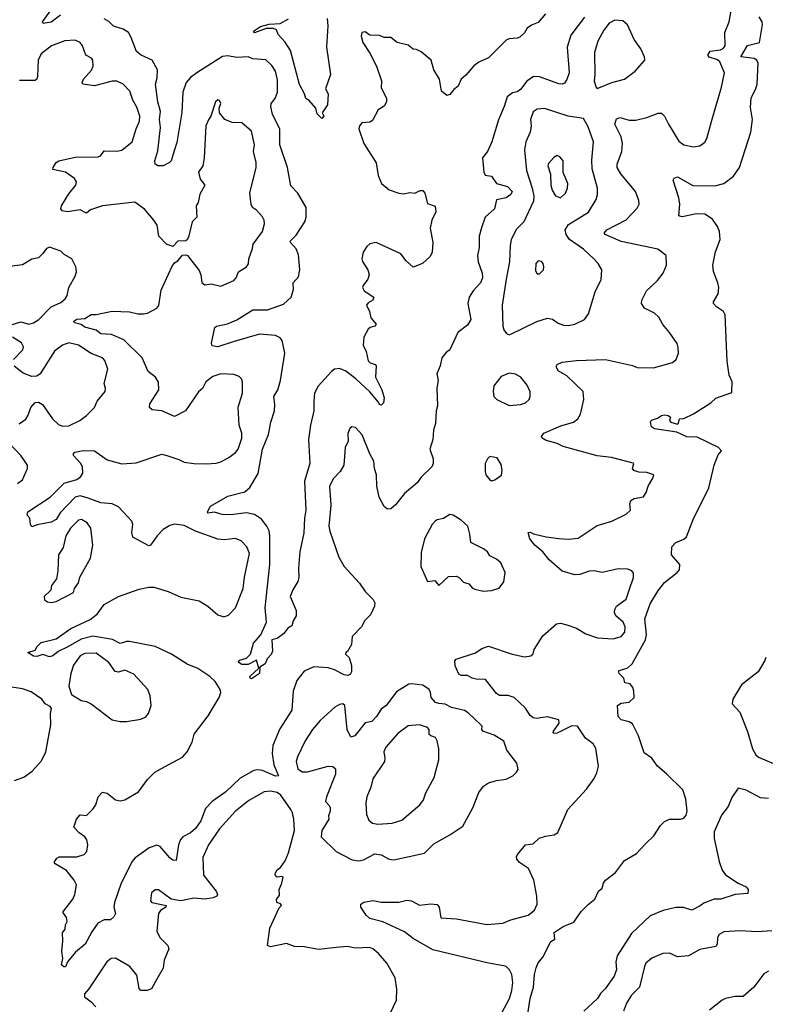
# Model space of a CAD drawing. Extents: x 1954683 to 2060285, y 904798 to 1016299.
# Tile 468 of 472: x 2048718 to 2053374, y 1004319 to 1010467. Entities that reach past the tile are written whole.
import ezdxf

# ---------------------------------------------------------------- set-up
doc = ezdxf.new("R2010")
doc.units = 0

msp = doc.modelspace()

# ---------------------------------------------------------------- linework, layer by layer
at = {"layer": '0CON10XD'}
for points in [[(2048973.7, 1010496.3), (2048915, 1010452.7), (2048865.7, 1010444.3), (2048860, 1010455), (2048957.6, 1010592.4)], [(2050854.3, 1008974.3), (2050858, 1008958), (2050892, 1008905), (2050900, 1008875), (2050892.7, 1008847.3), (2050862.4, 1008807.6), (2050859.2, 1008795), (2050868.6, 1008775), (2050928.8, 1008735), (2050923.9, 1008716.1), (2050895, 1008699.2), (2050884, 1008685), (2050902.5, 1008645), (2050910.8, 1008605), (2050944.2, 1008565), (2050935, 1008552.9), (2050906.7, 1008545), (2050894, 1008535), (2050868, 1008485), (2050862, 1008435), (2050882.5, 1008395), (2050895, 1008338), (2050906.2, 1008325), (2050938.8, 1008315), (2050944.2, 1008305), (2050939.4, 1008235), (2050980, 1008155), (2050993.8, 1008105), (2050990, 1008075), (2050975, 1008060), (2050965, 1008064.2), (2050959.1, 1008079.1), (2050904.4, 1008144.4), (2050816.2, 1008225), (2050755, 1008273.1), (2050715, 1008289.1), (2050685, 1008284.5), (2050665, 1008269.5), (2050581.1, 1008178.9), (2050558.7, 1008135), (2050554.8, 1008085), (2050554.7, 1008025), (2050533.7, 1007935), (2050522.4, 1007845), (2050530.3, 1007695), (2050496.2, 1007585), (2050505.3, 1007405), (2050496.5, 1007355), (2050493.4, 1007263.4), (2050467.8, 1007145), (2050459.2, 1007045), (2050461.2, 1006985), (2050455, 1006960), (2050423, 1006907), (2050406.7, 1006865), (2050445, 1006777.5), (2050445.6, 1006745), (2050426.4, 1006713.6), (2050418.3, 1006681.7), (2050391.7, 1006668.3), (2050366.7, 1006635), (2050342.5, 1006615), (2050325, 1006603.3), (2050293.3, 1006595), (2050296.7, 1006525), (2050287.6, 1006502.4), (2050263.8, 1006476.2), (2050250, 1006445), (2050217.5, 1006425), (2050215.3, 1006384.7), (2050165, 1006351.9), (2050156.7, 1006355), (2050156, 1006365), (2050211.7, 1006418.3), (2050196.9, 1006466.9), (2050145, 1006441.4), (2050105, 1006440.8), (2050083.3, 1006455), (2050093.2, 1006466.8), (2050135, 1006479.4), (2050158.5, 1006505), (2050178.2, 1006575), (2050224.4, 1006625), (2050260, 1006705), (2050250.8, 1006795), (2050280.8, 1007065), (2050281.2, 1007245), (2050276.5, 1007275), (2050262.1, 1007305), (2050227.9, 1007347.9), (2050185, 1007377.2), (2050135, 1007387.4), (2050036.4, 1007376.4), (2049982.4, 1007377.6), (2049935, 1007391.3), (2049893.3, 1007385), (2049890, 1007395), (2049910.4, 1007429.6), (2050017.9, 1007492.1), (2050125, 1007518.1), (2050155, 1007546), (2050207.5, 1007632.5), (2050234.1, 1007785), (2050272, 1007878), (2050286.7, 1007955), (2050308.7, 1008025), (2050311.3, 1008065), (2050305.4, 1008115), (2050329.3, 1008155), (2050347.2, 1008215), (2050373.2, 1008385), (2050357.5, 1008465), (2050345, 1008481.1), (2050315, 1008496.2), (2050215, 1008502.7), (2050058.1, 1008458.1), (2049955, 1008424.5), (2049920.8, 1008430.8), (2049916.4, 1008446.4), (2049936, 1008545), (2049946.7, 1008553.3), (2050015, 1008567.9), (2050075, 1008592.7), (2050174.7, 1008655.3), (2050265, 1008656.5), (2050365, 1008690), (2050412.9, 1008735), (2050427.9, 1008782.1), (2050425.6, 1008825), (2050459.2, 1008860.8), (2050466.9, 1008905), (2050459.9, 1008999.9), (2050445, 1009037.1), (2050408.6, 1009075), (2050406.9, 1009085), (2050445, 1009121.1), (2050499.1, 1009205), (2050507.7, 1009235), (2050506.2, 1009295), (2050454.4, 1009385), (2050410.3, 1009430.3), (2050390.5, 1009545), (2050342.8, 1009685), (2050343.3, 1009785), (2050297.3, 1009875), (2050287.3, 1009925), (2050289.2, 1009945), (2050314.3, 1009975), (2050328.6, 1010015), (2050328.6, 1010091.4), (2050315.4, 1010145), (2050291.7, 1010181.7), (2050255, 1010215.7), (2050175, 1010223.6), (2050145, 1010236.2), (2050075, 1010231.1), (2050015, 1010242.3), (2049985, 1010238.2), (2049825, 1010135.5), (2049785, 1010105.5), (2049758.2, 1010075), (2049736.2, 1010015), (2049731.2, 1009888.8), (2049699.8, 1009700.2), (2049684.6, 1009655), (2049663.2, 1009586.8), (2049654.5, 1009575.5), (2049615, 1009554.5), (2049580, 1009555), (2049563.3, 1009565), (2049562, 1009585), (2049580.7, 1009649.3), (2049597.2, 1009795), (2049591.4, 1009845), (2049598.1, 1009895), (2049580.6, 1009955), (2049565.3, 1010065), (2049576.5, 1010105), (2049578.2, 1010155), (2049545, 1010215.5), (2049476.7, 1010246.7), (2049448.5, 1010268.5), (2049415, 1010355.7), (2049396.6, 1010386.6), (2049365, 1010407.9), (2049305, 1010426.1), (2049275, 1010456.5), (2049245, 1010471.9)], [(2050638.4, 1010475), (2050641.4, 1010428.6), (2050634.4, 1010295), (2050658, 1010125), (2050627.5, 1010035), (2050643.8, 1010005), (2050640, 1009935), (2050607.5, 1009885), (2050616.7, 1009865), (2050605, 1009850), (2050575, 1009880), (2050566.7, 1009915), (2050525, 1009962.5), (2050505.8, 1009975.8), (2050496.7, 1010005), (2050465, 1010062.5), (2050408.6, 1010275), (2050376.9, 1010326.9), (2050331.2, 1010375), (2050322.5, 1010405), (2050302.5, 1010412.5), (2050257, 1010413), (2050185, 1010386), (2050177.5, 1010395), (2050221.2, 1010425), (2050275, 1010438.5), (2050345, 1010443.8), (2050397.2, 1010472.8)], [(2052001.2, 1010505), (2051955, 1010448.8), (2051915, 1010433.8), (2051887.5, 1010415), (2051870, 1010385), (2051841.2, 1010358.8), (2051825, 1010351.2), (2051775, 1010348), (2051755, 1010338.8), (2051702, 1010285), (2051645, 1010229.2), (2051585, 1010202.5), (2051555, 1010179.2), (2051505, 1010120.8), (2051474.6, 1010095.4), (2051456.7, 1010053.3), (2051429.1, 1010030.9), (2051405, 1010000), (2051385, 1009993.8), (2051351.4, 1010021.4), (2051339.2, 1010095), (2051304.1, 1010154.1), (2051286.7, 1010215), (2051225, 1010267.5), (2051195, 1010282), (2051175, 1010284), (2051145, 1010307.5), (2051075.7, 1010325.7), (2051035, 1010355.8), (2050995, 1010357.1), (2050965, 1010369.2), (2050905, 1010370), (2050875, 1010392.5), (2050855, 1010387.5), (2050850, 1010365), (2050860, 1010325), (2050905, 1010257.5), (2050946.6, 1010176.6), (2050976.6, 1010086.6), (2050974.6, 1010044.6), (2051009.5, 1009975), (2051008.1, 1009955), (2050995, 1009927.5), (2050957.5, 1009905), (2050921.7, 1009838.3), (2050905, 1009826.7), (2050855, 1009822.5), (2050840, 1009805), (2050836.2, 1009785), (2050867.5, 1009695), (2050944.5, 1009574.5), (2050957.1, 1009495), (2050977.5, 1009445), (2051025, 1009404.2), (2051085, 1009384.2), (2051115, 1009380.8), (2051155, 1009388), (2051185, 1009383.8), (2051218.3, 1009401.7), (2051235, 1009401.2), (2051248, 1009385), (2051265, 1009320), (2051313, 1009303), (2051317.1, 1009267.1), (2051292.5, 1009215), (2051281.9, 1009165), (2051297.5, 1009075), (2051293.8, 1009015), (2051281.2, 1008988.8), (2051232.5, 1008945), (2051175, 1008922.5), (2051130.5, 1008960.5), (2051097.5, 1009005), (2050945, 1009076.2), (2050905, 1009066.7), (2050885, 1009051.2), (2050862.9, 1009015), (2050854.3, 1008974.3)], [(2051729.1, 1004265), (2051775.9, 1004355), (2051791.3, 1004405), (2051798.2, 1004455), (2051791.5, 1004505), (2051777.5, 1004535), (2051755, 1004554.5), (2051739.3, 1004559.3), (2051645, 1004574.7), (2051298.7, 1004658.7), (2051175, 1004729.2), (2051120.5, 1004770.5), (2050985, 1004833.4), (2050903.8, 1004855), (2050881.2, 1004875), (2050847.5, 1004925), (2050847.5, 1004945), (2050867, 1004957), (2050925, 1004966.9), (2050975, 1004956.7), (2051085, 1004957.5), (2051135, 1004968.9), (2051164.4, 1004964.4), (2051215, 1004937.5), (2051285, 1004945.7), (2051325, 1004942.7), (2051338.2, 1004925), (2051348.3, 1004858.3), (2051445, 1004851.5), (2051635, 1004816.2), (2051734.6, 1004825.4), (2051785, 1004845.5), (2051893.3, 1004875), (2051932.4, 1004907.6), (2051948.6, 1004945), (2051947.1, 1004995), (2051929.4, 1005095), (2051895, 1005166), (2051838.8, 1005205), (2051823.3, 1005225), (2051820.7, 1005239.3), (2051826.4, 1005253.6), (2051876.4, 1005313.6), (2051925, 1005321.2), (2051963, 1005357), (2052001.4, 1005368.6), (2052055, 1005376.2), (2052077.9, 1005392.1), (2052142, 1005535), (2052258.3, 1005661.7), (2052305, 1005728.8), (2052322.5, 1005765), (2052332.5, 1005805), (2052316.6, 1005916.6), (2052298.8, 1005945), (2052251.2, 1005981.2), (2052201.2, 1006055), (2052165, 1006056.7), (2052075, 1006012.4), (2052055, 1006009.6), (2052048.8, 1006015), (2052050.9, 1006025), (2052086.2, 1006075), (2052085.4, 1006095.4), (2052015, 1006114.5), (2051945, 1006103.3), (2051925, 1006107.8), (2051905, 1006122.5), (2051877.6, 1006167.6), (2051805, 1006234.5), (2051768.1, 1006248.1), (2051715, 1006247.1), (2051695, 1006258.8), (2051627.1, 1006347.1), (2051569.1, 1006349.1), (2051543.3, 1006355), (2051515, 1006372.5), (2051475, 1006372.5), (2051461.1, 1006381.1), (2051437, 1006433), (2051436.4, 1006463.6), (2051443.3, 1006475), (2051565, 1006513.1), (2051605, 1006541.4), (2051645, 1006554.2), (2051792.5, 1006505), (2051869.5, 1006489.5), (2051910, 1006495), (2051923.6, 1006506.4), (2051930, 1006535), (2051985, 1006620), (2052070, 1006695), (2052095, 1006699.2), (2052135, 1006689.2), (2052195, 1006667.5), (2052253.2, 1006633.2), (2052326.8, 1006606.8), (2052425, 1006601.4), (2052473.3, 1006615), (2052497.6, 1006642.4), (2052499.4, 1006675), (2052486, 1006705), (2052440, 1006745), (2052433.1, 1006765), (2052435.5, 1006784.5), (2052444.6, 1006805.4), (2052505, 1006848.8), (2052524.3, 1006905), (2052551.4, 1006985), (2052551.2, 1007011.2), (2052540, 1007025), (2052515, 1007035.6), (2052455, 1007038.2), (2052355, 1007014.3), (2052305, 1007025.6), (2052275, 1007024.4), (2052215, 1007003.6), (2052185, 1007000.9), (2052105, 1007024.3), (2052025.3, 1007095.3), (2051985, 1007144.2), (2051936, 1007185), (2051904, 1007225), (2051893.8, 1007265), (2051905, 1007266.9), (2051926.4, 1007256.4), (2052005, 1007237.8), (2052085, 1007227.8), (2052145, 1007223.1), (2052205, 1007230), (2052325, 1007308.1), (2052415, 1007336.7), (2052505, 1007378.6), (2052532.9, 1007405), (2052527.5, 1007445), (2052535, 1007464.4), (2052555, 1007476.7), (2052612.7, 1007487.3), (2052630.8, 1007515), (2052642, 1007555), (2052672.5, 1007605), (2052677.5, 1007625), (2052635, 1007640), (2052585, 1007642.2), (2052552.7, 1007652.7), (2052544.2, 1007665), (2052553.3, 1007695), (2052548.6, 1007698.6), (2052413.1, 1007733.1), (2052325, 1007743.8), (2052112.7, 1007802.7), (2052075, 1007821.5), (2052005, 1007839.4), (2051981.2, 1007855), (2051976.2, 1007865), (2051991.2, 1007885), (2052098, 1007932), (2052176, 1007954), (2052202.9, 1007975), (2052220.8, 1008005), (2052240.8, 1008095), (2052235.8, 1008145), (2052134.3, 1008244.3), (2052080, 1008275), (2052067.5, 1008302.5), (2052073.8, 1008315), (2052105, 1008329.4), (2052195, 1008339.5), (2052375.6, 1008345.6), (2052545, 1008306.9), (2052575, 1008294.4), (2052675, 1008294.3), (2052795, 1008326.7), (2052816.7, 1008345), (2052831.2, 1008385), (2052830.7, 1008420.7), (2052823.3, 1008445), (2052776.2, 1008515), (2052735, 1008563.3), (2052708.8, 1008608.8), (2052682.5, 1008635), (2052620, 1008665), (2052601.2, 1008695), (2052604, 1008715), (2052632, 1008775), (2052700.9, 1008839.1), (2052736, 1008885), (2052757.5, 1008935), (2052755.7, 1008995.7), (2052702.5, 1009035), (2052475, 1009083.1), (2052374.2, 1009125), (2052368, 1009135), (2052385, 1009154.3), (2052505, 1009217.1), (2052575, 1009290), (2052587.5, 1009315), (2052585, 1009337.5), (2052562.9, 1009395), (2052471.5, 1009505), (2052448.1, 1009545), (2052448.9, 1009565), (2052478.5, 1009645), (2052483.1, 1009695), (2052473.2, 1009735), (2052434, 1009814), (2052445, 1009849.2), (2052465, 1009855.6), (2052525, 1009840), (2052565, 1009840.5), (2052634.4, 1009855.6), (2052705, 1009884.2), (2052725, 1009883.1), (2052745, 1009865.8), (2052769.5, 1009815), (2052835, 1009709.2), (2052865.6, 1009685.6), (2052925, 1009672.5), (2052965, 1009679.2), (2052996.8, 1009703.2), (2053008.6, 1009725), (2053037.8, 1009832.2), (2053100.6, 1010045), (2053118.6, 1010135), (2053089.8, 1010205), (2053075, 1010217), (2053023.2, 1010233.2), (2053015.7, 1010245.7), (2053029.7, 1010270.3), (2053095, 1010278.4), (2053112, 1010288), (2053123.1, 1010305), (2053121.7, 1010388.3), (2053149.5, 1010455), (2053161.2, 1010525)], [(2052245, 1010482.9), (2052160.1, 1010369.9), (2052136.7, 1010295), (2052149.3, 1010135), (2052135, 1010094), (2052119.4, 1010070.6), (2052105, 1010064.4), (2052085, 1010066.5), (2051965, 1010110), (2051927.6, 1010112.4), (2051885.7, 1010084.3), (2051845, 1010031.5), (2051825, 1010016.2), (2051795, 1010010), (2051761.4, 1009985), (2051744.4, 1009925), (2051708.6, 1009841.4), (2051666.9, 1009705), (2051639.2, 1009645), (2051608, 1009605), (2051616.2, 1009515), (2051625, 1009497.5), (2051665, 1009490), (2051696.2, 1009445), (2051765, 1009426.5), (2051792.9, 1009395), (2051785.7, 1009375), (2051756, 1009355), (2051695, 1009342.5), (2051684, 1009286), (2051625.3, 1009234.7), (2051601.6, 1009168.4), (2051587.6, 1009115), (2051586.8, 1009045), (2051576.5, 1008995), (2051581.9, 1008955), (2051606.9, 1008885), (2051609.1, 1008855), (2051596.7, 1008823.3), (2051549.2, 1008775), (2051524.3, 1008735), (2051517.1, 1008695), (2051534.3, 1008594.3)], [(2052377.1, 1005095), (2052438.3, 1005141.7), (2052495, 1005217.2), (2052570.4, 1005259.6), (2052625, 1005321.8), (2052678.9, 1005371.1), (2052720.4, 1005435), (2052745, 1005460), (2052775, 1005475.3), (2052845, 1005474.7), (2052865, 1005481.5), (2052879.5, 1005500.5), (2052885.5, 1005525), (2052878.8, 1005598.8), (2052858.5, 1005658.5), (2052757.7, 1005757.7), (2052700, 1005805), (2052666.3, 1005856.3), (2052618.3, 1005888.3), (2052582.5, 1005995), (2052545, 1006071.2), (2052523.2, 1006083.2), (2052475, 1006095.8), (2052454.3, 1006115), (2052450.8, 1006185), (2052475, 1006198.9), (2052524.8, 1006205.2), (2052556, 1006234), (2052553.9, 1006275), (2052546.2, 1006296.2), (2052530.3, 1006320.3), (2052496.2, 1006326.2), (2052490.4, 1006355), (2052461.9, 1006385), (2052457.9, 1006402.1), (2052515, 1006419.3), (2052542.7, 1006445), (2052626.7, 1006595), (2052632.7, 1006627.3), (2052622.1, 1006725), (2052655, 1006820.5), (2052702, 1006898), (2052745, 1006953.6), (2052824.4, 1007015), (2052838.1, 1007031.9), (2052840, 1007065), (2052788.9, 1007125), (2052789.6, 1007175), (2052815, 1007203.1), (2052866, 1007224), (2052882.9, 1007237.1), (2052923.4, 1007346.6), (2053020.9, 1007545), (2053055.5, 1007685), (2053080.7, 1007749.3), (2053101.2, 1007775), (2053082.5, 1007795), (2052949.5, 1007859.5), (2052885, 1007863.3), (2052822.3, 1007892.3), (2052682.4, 1007912.4), (2052663.3, 1007925), (2052657.5, 1007955), (2052664.1, 1007965.9), (2052701.2, 1007978.8), (2052725, 1007996.2), (2052745, 1007999.2), (2052767.5, 1007995), (2052782.5, 1007985), (2052776.7, 1007965), (2052783.3, 1007955), (2052825, 1007940.8), (2052832.3, 1007947.7), (2052837.5, 1007975), (2052865, 1007976.2), (2052925, 1008005.7), (2053033.3, 1008075), (2053065, 1008103.3), (2053165, 1008140), (2053166.7, 1008205), (2053148.3, 1008248.3), (2053136.7, 1008335), (2053124.2, 1008624.2), (2053113.8, 1008645), (2053068.8, 1008675), (2053051.2, 1008695), (2053050, 1008705), (2053079.2, 1008755), (2053084.3, 1008795), (2053077.1, 1008825), (2053050.6, 1008895), (2053046.5, 1008935), (2053062.9, 1009017.1), (2053091.4, 1009095), (2053087.5, 1009145), (2053076.3, 1009176.3), (2053045, 1009222.5), (2052996.6, 1009253.4), (2052944.7, 1009255.3), (2052855, 1009235.8), (2052835, 1009242.5), (2052839.4, 1009315), (2052834.4, 1009355), (2052798, 1009465), (2052805, 1009477.5), (2052825, 1009486), (2052922.6, 1009432.6), (2053059.3, 1009430.7), (2053115, 1009444.4), (2053175, 1009490.6), (2053212.2, 1009545), (2053284.4, 1009765), (2053293.4, 1009843.4), (2053280.7, 1009919.3), (2053285, 1009980), (2053314.4, 1010035), (2053323.3, 1010065), (2053330, 1010195), (2053321.5, 1010215), (2053305.6, 1010225.6), (2053220.9, 1010235), (2053263.7, 1010306.3), (2053337.1, 1010325), (2053357, 1010437), (2053354.1, 1010455), (2053335.7, 1010485.7)], [(2052325, 1010037.5), (2052335, 1010041.2), (2052415, 1010074.4), (2052494.4, 1010095.6), (2052561.2, 1010145), (2052622.5, 1010215), (2052620, 1010235), (2052596.2, 1010285), (2052555, 1010343.3), (2052513.3, 1010435), (2052485, 1010461.1), (2052435, 1010463.6), (2052398.9, 1010445), (2052365, 1010402.9), (2052327.7, 1010332.3), (2052307.3, 1010262.7), (2052310.5, 1010125), (2052305.6, 1010085), (2052315, 1010047.5), (2052325, 1010037.5)], [(2051534.3, 1008594.3), (2051515, 1008559.2), (2051455, 1008514.2), (2051405, 1008406.2), (2051380.7, 1008389.3), (2051355, 1008356.7), (2051344.4, 1008305), (2051322.5, 1008255), (2051330.5, 1008215), (2051323.7, 1008166.3), (2051326.8, 1008055), (2051318.5, 1008025), (2051315.7, 1007945), (2051301.9, 1007905), (2051298.9, 1007845), (2051279.2, 1007785), (2051300.6, 1007725), (2051300, 1007695), (2051290.8, 1007675), (2051225, 1007611.2), (2051200, 1007575), (2051121.1, 1007508.9), (2051065, 1007438.8), (2051035, 1007413.8), (2051015, 1007410), (2050995, 1007427.5), (2050962.7, 1007485), (2050948.2, 1007555), (2050945.4, 1007625), (2050933.3, 1007665), (2050930.3, 1007710.3), (2050905.6, 1007755.6), (2050856.2, 1007875), (2050815, 1007920), (2050792.5, 1007925), (2050780, 1007915), (2050767, 1007883), (2050770, 1007835), (2050750, 1007795), (2050742.5, 1007685), (2050719.2, 1007645), (2050677.8, 1007602.2), (2050653.3, 1007555), (2050660.6, 1007435), (2050649.5, 1007305), (2050655, 1007273.3), (2050711.2, 1007111.2), (2050745, 1007053.3), (2050839.1, 1006949.1), (2050875, 1006896.2), (2050925, 1006847.5), (2050936.2, 1006825), (2050933.3, 1006805), (2050908.8, 1006751.2), (2050873.8, 1006715), (2050853.3, 1006675), (2050793.3, 1006615), (2050789.2, 1006565), (2050765, 1006521.2), (2050754.2, 1006515), (2050752, 1006505), (2050775, 1006483.8), (2050790.9, 1006435), (2050790, 1006395), (2050781.4, 1006378.6), (2050765, 1006372.9), (2050745, 1006375.7), (2050685, 1006406.9), (2050645, 1006420), (2050555, 1006425.8), (2050495, 1006399.2), (2050448.7, 1006341.3), (2050425.8, 1006275), (2050416.9, 1006155), (2050341.7, 1006038.3), (2050299.5, 1005935), (2050293.9, 1005885), (2050305.8, 1005815), (2050335.3, 1005744.7), (2050315, 1005743.1), (2050235, 1005778), (2050205, 1005782.9), (2050180.9, 1005779.1), (2050095, 1005730.4), (2050005, 1005645.4), (2049920, 1005585), (2049878.3, 1005541.7), (2049848.5, 1005465), (2049815, 1005415.6), (2049785, 1005389.4), (2049736.2, 1005363.8), (2049721.8, 1005348.2), (2049710, 1005315), (2049695, 1005216.2), (2049675, 1005219.4), (2049655, 1005233.1), (2049595.6, 1005305), (2049575, 1005312.5), (2049527.1, 1005295), (2049438.2, 1005231.8), (2049420.1, 1005209.9), (2049351.6, 1005075), (2049309.5, 1004955), (2049306.7, 1004925), (2049315.7, 1004885), (2049306.2, 1004865), (2049285, 1004846.2), (2049245, 1004846.9), (2049205.7, 1004825), (2049168.5, 1004771.5), (2049128, 1004695), (2049067.5, 1004645), (2049017, 1004583), (2049005, 1004552.5), (2048993, 1004553), (2048980, 1004565), (2048987.5, 1004605), (2048980.7, 1004650.7), (2048988, 1004715), (2048986, 1004765), (2049001.7, 1004788.3), (2049004.3, 1004815), (2049014.2, 1004835.8), (2049010.3, 1004860.3), (2048987.5, 1004895), (2049050, 1004975), (2049062, 1005005), (2049072.5, 1005065), (2049057.5, 1005095), (2049010.8, 1005155), (2048940, 1005195), (2048932.5, 1005205), (2048949.1, 1005230.9), (2048965, 1005240), (2049075, 1005240), (2049120, 1005255), (2049137, 1005273), (2049142.9, 1005315), (2049137.1, 1005345), (2049124.6, 1005364.6), (2049089.3, 1005389.3), (2049057.3, 1005425), (2049072, 1005475), (2049095, 1005501.2), (2049135, 1005497.5), (2049175, 1005537.5), (2049193.8, 1005565), (2049208, 1005615), (2049235, 1005643.8), (2049265, 1005637.5), (2049315.6, 1005595.6), (2049345, 1005590), (2049375, 1005595.7), (2049460, 1005645), (2049516.6, 1005723.4), (2049561.7, 1005768.3), (2049645.5, 1005814.5), (2049735, 1005862.5), (2049764.2, 1005895), (2049794.4, 1005955), (2049808.5, 1006005), (2049895, 1006119.4), (2049963.3, 1006235), (2049973.3, 1006265), (2049970.5, 1006285), (2049939.1, 1006335), (2049905, 1006365.4), (2049830, 1006415), (2049765, 1006442.1), (2049665.7, 1006505.7), (2049565, 1006552.3), (2049403.7, 1006583.6), (2049385, 1006584.2), (2049345, 1006571.3), (2049297.3, 1006597.3), (2049175, 1006617), (2049101.7, 1006598.3), (2049018.8, 1006551.2), (2048958.9, 1006521.1), (2048925, 1006494.4), (2048905, 1006488), (2048863.6, 1006503.6), (2048825, 1006490), (2048805, 1006492.5), (2048770, 1006515), (2048815, 1006531.2), (2048826.9, 1006553.1), (2048852.8, 1006577.2), (2048945, 1006600.8), (2049037.5, 1006665), (2049158.2, 1006721.8), (2049201.5, 1006755), (2049245, 1006815.7), (2049335, 1006865.7), (2049465, 1006912), (2049525, 1006924.2), (2049555, 1006924.2), (2049645, 1006896.9), (2049725, 1006861.4), (2049838.7, 1006838.7), (2049893.8, 1006805), (2049955, 1006750.8), (2049992.3, 1006737.7), (2050021.3, 1006748.7), (2050065.5, 1006794.5), (2050114.6, 1006915.4), (2050123, 1006987), (2050153.4, 1007133.4), (2050136.2, 1007176.2), (2050102, 1007212), (2050065, 1007228.6), (2049995, 1007218.9), (2049955, 1007223.3), (2049815, 1007273.8), (2049745, 1007309.5), (2049685, 1007316.7), (2049655, 1007308.1), (2049615, 1007282.9), (2049577.1, 1007245), (2049535.8, 1007185), (2049525, 1007181.4), (2049425.6, 1007235.6), (2049419.4, 1007265), (2049424.4, 1007315), (2049419.4, 1007335), (2049335.5, 1007425), (2049295, 1007444.6), (2049225, 1007449.7), (2049145, 1007478.6), (2049095, 1007493.5), (2049063.8, 1007486.2), (2048971.7, 1007388.3), (2048945, 1007345.6), (2048915, 1007329.1), (2048827.1, 1007312.9), (2048795, 1007300), (2048786.2, 1007315), (2048781.2, 1007355), (2048764.3, 1007374.3), (2048770, 1007395), (2048908, 1007485), (2048995, 1007572.9), (2049075, 1007595.8), (2049100, 1007615), (2049111.9, 1007635), (2049110, 1007675), (2049098.5, 1007698.5), (2049054.2, 1007745), (2049055, 1007760), (2049062.3, 1007767.7), (2049115, 1007778.1), (2049185, 1007775.6), (2049265, 1007719.4), (2049355.6, 1007694.4), (2049445, 1007700), (2049605, 1007754), (2049637.5, 1007745), (2049711.7, 1007721.7), (2049745, 1007704.2), (2049805.8, 1007695.8), (2049885, 1007694.3), (2049945, 1007697.8), (2049975, 1007706.9), (2050025, 1007732.5), (2050065.8, 1007765), (2050082.9, 1007785), (2050105.6, 1007855), (2050105.5, 1007885.5), (2050089.4, 1007935), (2050082.2, 1008047.8), (2050110, 1008135), (2050110, 1008205), (2050104.2, 1008224.2), (2050089.1, 1008239.1), (2050055, 1008250.8), (2049974.5, 1008255.5), (2049925, 1008240), (2049880, 1008205), (2049860, 1008165), (2049835, 1008143.3), (2049754.2, 1008025), (2049685, 1007989.2), (2049605, 1008024.2), (2049545, 1008030.8), (2049528, 1008045), (2049530.7, 1008069.3), (2049587.5, 1008155), (2049584.2, 1008204.2), (2049566, 1008235), (2049521.1, 1008271.1), (2049483.5, 1008355), (2049368.6, 1008468.6), (2049292.3, 1008502.3), (2049225.3, 1008505.3), (2049195, 1008528.2), (2049125, 1008547.7), (2049103, 1008563), (2049060, 1008575), (2049056.9, 1008585), (2049075, 1008597.8), (2049125, 1008601.9), (2049165, 1008626.4), (2049195, 1008625.6), (2049295, 1008648.2), (2049403.1, 1008643.1), (2049455, 1008630.5), (2049490.3, 1008629.7), (2049515.6, 1008634.4), (2049574.2, 1008665.8), (2049587, 1008683), (2049602.2, 1008777.8), (2049670.9, 1008929.1), (2049685, 1008950), (2049705, 1008962.5), (2049735, 1008996.7), (2049755, 1009000), (2049766.7, 1008995), (2049838.3, 1008901.7), (2049848.8, 1008875), (2049856.1, 1008826.1), (2049875, 1008812), (2049913, 1008817), (2049975, 1008804), (2050055, 1008838.6), (2050069.4, 1008855), (2050085, 1008893.8), (2050135, 1008923.8), (2050147.7, 1008942.3), (2050149.2, 1008975), (2050172.3, 1009037.7), (2050176, 1009065), (2050234.2, 1009145), (2050246.8, 1009193.2), (2050245.6, 1009215), (2050235, 1009236), (2050197.6, 1009277.6), (2050172, 1009295), (2050163.1, 1009313.1), (2050156, 1009385), (2050193.8, 1009545), (2050195.7, 1009575), (2050177.5, 1009645), (2050184.3, 1009685), (2050165, 1009771.2), (2050105, 1009824), (2050045.8, 1009825.8), (2050000, 1009845), (2049966.1, 1009886.1), (2049963.3, 1009915), (2049973.3, 1009945), (2049965, 1009962.5), (2049955, 1009966.7), (2049941.2, 1009955), (2049910.8, 1009865), (2049897.2, 1009842.8), (2049881.4, 1009805), (2049870.8, 1009605), (2049860.8, 1009555), (2049833.8, 1009515), (2049845, 1009472.5), (2049873.8, 1009435), (2049842.7, 1009377.3), (2049833.3, 1009325), (2049821.2, 1009305), (2049823.3, 1009235), (2049794.5, 1009205.5), (2049775, 1009116.7), (2049765.5, 1009094.5), (2049755, 1009086.2), (2049706.1, 1009083.9), (2049675, 1009051.2), (2049635, 1009065.8), (2049588, 1009115), (2049575.6, 1009185), (2049555.4, 1009215.4), (2049498, 1009285), (2049438.1, 1009328.1), (2049235, 1009305.3), (2049160.6, 1009279.4), (2049135, 1009260), (2049095, 1009279.5), (2049017.6, 1009267.6), (2048983.4, 1009273.4), (2048975.8, 1009285.8), (2048979.4, 1009305), (2049025, 1009380), (2049069.2, 1009435), (2049072, 1009455), (2049060, 1009475), (2049005, 1009514.3), (2048925, 1009532.5), (2048926.7, 1009545), (2048946.7, 1009575), (2048963.6, 1009586.4), (2049065, 1009609.7), (2049209.1, 1009610.9), (2049221.9, 1009618.1), (2049245, 1009648.6), (2049325, 1009645.5), (2049355, 1009653.3), (2049420.8, 1009705), (2049444.5, 1009785.5), (2049466.4, 1009833.6), (2049469.4, 1009865), (2049450.3, 1009920.3), (2049424.1, 1009964.1), (2049405, 1010020), (2049365, 1010064), (2049325, 1010082.5), (2049295, 1010084.3), (2049185, 1010054.4), (2049113.3, 1010065), (2049108, 1010075), (2049117.1, 1010095), (2049167.3, 1010152.7), (2049176.8, 1010176.8), (2049175.6, 1010215.6), (2049166.9, 1010226.9), (2049131.2, 1010245), (2049111.2, 1010305), (2049095.5, 1010325.5), (2049065, 1010339.4), (2049000, 1010335), (2048916.3, 1010303.7), (2048853.1, 1010255), (2048833.5, 1010215), (2048830.4, 1010115), (2048825, 1010096), (2048815, 1010086.9), (2048717.7, 1010087.7)], [(2051775, 1008500), (2051785, 1008503.3), (2051948, 1008582), (2052015, 1008603.8), (2052045, 1008598), (2052081.7, 1008571.7), (2052115, 1008559.2), (2052142.3, 1008557.7), (2052184.2, 1008565.8), (2052244.3, 1008595.7), (2052269.1, 1008630.9), (2052311.3, 1008768.7), (2052350, 1008845), (2052353.3, 1008905), (2052331.2, 1008945), (2052304, 1008975), (2052238.1, 1009035), (2052151.1, 1009095), (2052131.4, 1009125), (2052123.4, 1009155), (2052145, 1009187.5), (2052270.6, 1009265), (2052317.5, 1009345), (2052325.5, 1009375), (2052325.5, 1009414.5), (2052292.9, 1009535), (2052289.9, 1009590.1), (2052301.5, 1009705), (2052268.5, 1009798.5), (2052239.7, 1009849.7), (2052144, 1009864), (2051995, 1009911.8), (2051950.5, 1009909.5), (2051925, 1009891.2), (2051908.9, 1009845), (2051911.5, 1009805), (2051905.5, 1009765), (2051877.8, 1009705), (2051870.5, 1009655), (2051882.9, 1009525), (2051918.6, 1009415), (2051928.1, 1009365), (2051927, 1009335), (2051865.5, 1009205), (2051820.5, 1009159.5), (2051788.2, 1009095), (2051780, 1009055), (2051776, 1008955), (2051756.1, 1008846.1), (2051730, 1008685), (2051734.4, 1008554.4), (2051740.5, 1008530.5), (2051757, 1008507), (2051775, 1008500)], [(2052095, 1009354.2), (2052126.1, 1009383.9), (2052138.9, 1009415), (2052140.6, 1009445), (2052112.3, 1009512.3), (2052112.5, 1009585), (2052090.9, 1009610.9), (2052075, 1009619.2), (2052052.7, 1009607.3), (2052021.1, 1009568.9), (2052017.1, 1009555), (2052033, 1009503), (2052035.6, 1009435), (2052043, 1009403), (2052065, 1009368), (2052095, 1009354.2)], [(2048659.5, 1008560.5), (2048725, 1008580.6), (2048775, 1008565.5), (2048805, 1008574.6), (2048836.9, 1008595), (2048915.4, 1008674.6), (2048975, 1008701.9), (2049002.9, 1008725), (2049015.6, 1008745), (2049024.5, 1008795.5), (2049064.2, 1008865.8), (2049073.6, 1008893.6), (2049068, 1008925), (2049044.1, 1008974.1), (2048995, 1009001.2), (2048975, 1009021.2), (2048905, 1009046.7), (2048885, 1009038.8), (2048863, 1009007), (2048835, 1008980.8), (2048795, 1008971.1), (2048735, 1008936.9), (2048657.1, 1008927.1)], [(2051949.3, 1008879.3), (2051965, 1008881.2), (2051988.8, 1008905), (2051991.2, 1008925), (2051986.7, 1008945), (2051976.4, 1008956.4), (2051955, 1008962.5), (2051941.2, 1008945), (2051938.3, 1008898.3), (2051949.3, 1008879.3)], [(2048678.9, 1008345), (2048738.6, 1008405), (2048742.9, 1008425), (2048728.6, 1008448.6), (2048674.3, 1008485)], [(2048715, 1007944.3), (2048756.4, 1007973.6), (2048772, 1007998), (2048786.9, 1008045), (2048815, 1008076), (2048835, 1008079.2), (2048860, 1008065), (2048923.1, 1007975), (2048959.5, 1007939.5), (2048985, 1007928.2), (2049025, 1007930.5), (2049094, 1007965), (2049135.3, 1007994.7), (2049184.5, 1008045.5), (2049202.9, 1008085), (2049251.2, 1008145), (2049253.8, 1008165), (2049246.1, 1008196.1), (2049268.8, 1008285), (2049249.8, 1008339.8), (2049236.1, 1008356.1), (2049165, 1008383.1), (2049085, 1008434.6), (2049025, 1008449.7), (2048985, 1008435.3), (2048935, 1008397.9), (2048845, 1008256), (2048825, 1008240.6), (2048795, 1008238.6), (2048740.3, 1008260.3), (2048684.6, 1008304.6)], [(2051775, 1008057.1), (2051845, 1008064.3), (2051876.7, 1008075), (2051899.2, 1008095), (2051906, 1008115), (2051906, 1008144), (2051887.1, 1008185), (2051847.5, 1008235), (2051814.5, 1008254.5), (2051775, 1008260), (2051725, 1008240), (2051679.5, 1008180.5), (2051674.2, 1008145), (2051678.8, 1008115), (2051696.7, 1008095), (2051775, 1008057.1)], [(2048705, 1007571.2), (2048735, 1007594), (2048766, 1007665), (2048766.2, 1007685), (2048726.2, 1007746.2), (2048650.5, 1007825)], [(2051665, 1007587.5), (2051685, 1007593.3), (2051727.1, 1007622.9), (2051730.8, 1007655), (2051725, 1007690), (2051700.5, 1007730.5), (2051655, 1007738.8), (2051638.8, 1007725), (2051624.2, 1007695), (2051623.8, 1007645), (2051630, 1007625), (2051653.6, 1007593.6), (2051665, 1007587.5)], [(2048915, 1006828.8), (2048945, 1006834), (2049055, 1006890), (2049060, 1006915), (2049085, 1006950), (2049094.1, 1006985.9), (2049159.4, 1007105), (2049175.7, 1007185.7), (2049161.7, 1007291.7), (2049138.8, 1007325), (2049105, 1007346), (2049085, 1007341.2), (2049035, 1007292.9), (2049007.3, 1007245), (2048988.7, 1007171.3), (2048961.2, 1007125), (2048956.2, 1007025), (2048947.5, 1006975), (2048917.5, 1006935), (2048912.5, 1006905), (2048870, 1006865), (2048873.3, 1006845), (2048892.3, 1006832.3), (2048915, 1006828.8)], [(2051615, 1006898), (2051665, 1006902.5), (2051712.3, 1006917.7), (2051742.3, 1006957.7), (2051750, 1007015), (2051722, 1007075), (2051695, 1007098.6), (2051655, 1007120), (2051638.8, 1007145), (2051615, 1007163.3), (2051535, 1007203.3), (2051530, 1007255), (2051516.7, 1007305), (2051475, 1007342.9), (2051425, 1007372.9), (2051405, 1007378.1), (2051365, 1007352.9), (2051325.6, 1007344.4), (2051312, 1007335), (2051294.2, 1007315), (2051245.7, 1007225), (2051225, 1007140), (2051222.1, 1007052.1), (2051265, 1006960), (2051310, 1006965), (2051335, 1006933.8), (2051395, 1006991.2), (2051445, 1006992.5), (2051465, 1006982.5), (2051490, 1006955), (2051523.6, 1006943.6), (2051545, 1006917.5), (2051560.5, 1006910.5), (2051615, 1006898)], [(2049385, 1006084), (2049475, 1006098.8), (2049505, 1006113.3), (2049523.3, 1006135), (2049540, 1006185), (2049533.8, 1006245), (2049518.8, 1006285), (2049430.3, 1006380.3), (2049375.7, 1006405.7), (2049335, 1006393.3), (2049315, 1006397.5), (2049275, 1006452.9), (2049195, 1006511.2), (2049125, 1006509.2), (2049095.7, 1006495), (2049055, 1006437.5), (2049036.5, 1006385), (2049025.8, 1006305), (2049042.5, 1006252.5), (2049102.5, 1006215), (2049135, 1006209.2), (2049165, 1006194.2), (2049295.8, 1006095.8), (2049345, 1006084.2), (2049385, 1006084)], [(2053378.2, 1006485), (2053370.9, 1006465), (2053329.1, 1006395), (2053225, 1006313.1), (2053170.9, 1006225), (2053166.7, 1006195), (2053215, 1006143.3), (2053262.5, 1006022.5), (2053295, 1005913.3), (2053315, 1005877.5), (2053332.3, 1005862.3), (2053508.1, 1005788.1)], [(2048685, 1005716), (2048745, 1005738), (2048796.2, 1005775), (2048855, 1005840), (2048882, 1005895), (2048912.5, 1006065), (2048910.8, 1006135), (2048916.1, 1006166.1), (2048908.8, 1006178.8), (2048876.7, 1006195), (2048856.7, 1006225), (2048789.3, 1006269.3), (2048735, 1006288.1), (2048615, 1006307.5)], [(2050835, 1005214.4), (2050865, 1005221.1), (2050935, 1005257.5), (2050975, 1005252.9), (2051025, 1005225.7), (2051055, 1005220.6), (2051245, 1005262), (2051305, 1005320.8), (2051405, 1005376.9), (2051485, 1005430.8), (2051547.1, 1005545), (2051585, 1005641.2), (2051615, 1005682), (2051645, 1005702), (2051695, 1005716.2), (2051755.8, 1005724.2), (2051797.5, 1005745), (2051820.7, 1005769.3), (2051830, 1005785), (2051823.3, 1005825), (2051760, 1005905), (2051742, 1005962), (2051680, 1006000), (2051610, 1006025), (2051603.3, 1006035), (2051605.7, 1006055), (2051598.6, 1006065), (2051518.3, 1006138.3), (2051495, 1006152.5), (2051415, 1006172.8), (2051375, 1006193.8), (2051335, 1006196.2), (2051313.7, 1006203.7), (2051286.9, 1006235), (2051284.4, 1006265), (2051275, 1006284.2), (2051235, 1006311.9), (2051165, 1006320.8), (2051147.7, 1006317.7), (2051070.3, 1006269.7), (2051005.8, 1006185), (2050975, 1006161.2), (2050945.6, 1006115), (2050916.9, 1006085), (2050875, 1006076.7), (2050810, 1005995), (2050786.4, 1005986.4), (2050763.1, 1006035), (2050748.1, 1006185), (2050735, 1006195.7), (2050715, 1006191.1), (2050686.6, 1006173.4), (2050595, 1006090.5), (2050547.5, 1006035), (2050501.8, 1005965), (2050453.5, 1005865), (2050445.5, 1005835), (2050455, 1005788.8), (2050481.1, 1005771.1), (2050515, 1005770), (2050645, 1005806.5), (2050673.2, 1005803.2), (2050690, 1005790), (2050691.1, 1005755), (2050634.3, 1005615), (2050627.5, 1005585), (2050650.7, 1005560.7), (2050655.9, 1005545.9), (2050656.2, 1005525), (2050646.7, 1005495), (2050648.8, 1005475), (2050605.6, 1005405), (2050600, 1005365), (2050695, 1005272), (2050795, 1005221.4), (2050835, 1005214.4)], [(2050955, 1005444.4), (2051045, 1005449.4), (2051105, 1005468.6), (2051217.5, 1005565), (2051240, 1005595), (2051255, 1005638.8), (2051305.6, 1005735), (2051335.7, 1005845), (2051335.7, 1005915), (2051325.7, 1005965), (2051314, 1005985), (2051285, 1005994.6), (2051275, 1006004.4), (2051275.5, 1006035), (2051265, 1006047.8), (2051215, 1006064.3), (2051145, 1006057.8), (2051079.3, 1006010.7), (2051004.4, 1005925), (2050992.7, 1005895), (2050999.1, 1005855), (2050996, 1005835), (2050923.8, 1005726.2), (2050911.5, 1005675), (2050886.8, 1005615), (2050880, 1005575), (2050884.4, 1005504.4), (2050898.8, 1005468.8), (2050920.9, 1005450.9), (2050955, 1005444.4)], [(2053395, 1005603.3), (2053345, 1005607.5), (2053255, 1005655.8), (2053205, 1005668.9), (2053165, 1005610.6), (2053143.2, 1005555), (2053100.5, 1005499.5), (2053054.5, 1005395.5), (2053054, 1005355), (2053085, 1005210), (2053105, 1005156), (2053125, 1005127.5), (2053205.5, 1005075.5), (2053255, 1005052), (2053267.5, 1005035), (2053265, 1005010), (2053185, 1005004.2), (2053095.5, 1004974.5), (2053055, 1004974.3), (2052989.4, 1004950.6), (2052967.3, 1004932.7), (2052915, 1004907.5), (2052864, 1004924), (2052815.9, 1004924.1), (2052735.3, 1004904.7), (2052655, 1004871.4), (2052539.4, 1004760.6), (2052448.1, 1004621.9), (2052440.5, 1004585), (2052444.4, 1004535.6), (2052430.8, 1004495), (2052373.8, 1004415), (2052344.2, 1004385.8), (2052326.2, 1004355), (2052240, 1004275)], [(2051033.3, 1004265), (2051070.6, 1004345), (2051074.2, 1004414.2), (2051063.8, 1004485), (2051010, 1004575), (2050958, 1004635), (2050923.3, 1004665), (2050902.7, 1004672.7), (2050815, 1004668.6), (2050765, 1004678.9), (2050695, 1004673.3), (2050585, 1004660), (2050495, 1004677.7), (2050435, 1004679.1), (2050385, 1004697.9), (2050285, 1004678), (2050266, 1004686), (2050279.2, 1004795), (2050338.8, 1004921.2), (2050352.5, 1004935), (2050347, 1004947), (2050323.8, 1004953.8), (2050322.3, 1004972.3), (2050340, 1005000), (2050338.6, 1005035), (2050355.9, 1005075.9), (2050362.5, 1005112.5), (2050355, 1005117.5), (2050325, 1005112.5), (2050315, 1005120), (2050313.3, 1005135), (2050325, 1005157.5), (2050345.9, 1005174.1), (2050376, 1005215), (2050396.2, 1005265), (2050433.8, 1005405), (2050429.4, 1005475), (2050422.2, 1005515), (2050412.2, 1005535), (2050349.1, 1005625), (2050325, 1005640.4), (2050285, 1005649.2), (2050245, 1005644.6), (2050149.3, 1005590.7)], [(2050149.3, 1005590.7), (2050066.5, 1005525), (2049965.4, 1005415), (2049896.2, 1005315), (2049860.9, 1005235), (2049866.2, 1005125), (2049944.4, 1005025), (2049954, 1005005), (2049950, 1004995), (2049926.2, 1004983.8), (2049875, 1004974.6), (2049805, 1004981.5), (2049725, 1004965.6), (2049665, 1004976.2), (2049585, 1005033.8), (2049565, 1005033.3), (2049541.2, 1005015), (2049535.8, 1004965), (2049542.5, 1004955), (2049632.5, 1004935), (2049630, 1004925), (2049598, 1004905), (2049584, 1004885), (2049574, 1004775), (2049592.5, 1004735), (2049642.9, 1004685), (2049648.9, 1004665), (2049620, 1004595), (2049614.5, 1004545), (2049575.4, 1004475), (2049541.2, 1004415), (2049515, 1004405.7), (2049475, 1004404.2), (2049465, 1004417.5), (2049450.7, 1004500.7), (2049405, 1004554.2), (2049316.4, 1004606.4), (2049290, 1004605), (2049263.3, 1004585), (2049150, 1004415), (2049122.5, 1004385), (2049122.5, 1004365), (2049164.3, 1004334.3), (2049193.4, 1004303.4)], [(2051888.8, 1004245), (2051906, 1004355), (2051926.2, 1004425), (2051932.9, 1004505), (2051942.9, 1004547.1), (2051955, 1004577.5), (2051985.9, 1004614.1), (2052035, 1004710), (2052060, 1004725), (2052055, 1004767.5), (2052111.2, 1004805), (2052178.1, 1004831.9), (2052225, 1004898.6), (2052267.2, 1004942.8), (2052308.8, 1004975), (2052332.5, 1005025), (2052356.2, 1005045), (2052364.2, 1005075), (2052377.1, 1005095)], [(2053415, 1004776.9), (2053325, 1004770.6), (2053215, 1004777.8), (2053115, 1004772), (2053085.8, 1004754.2), (2053075, 1004736.7), (2053072.5, 1004695), (2053065, 1004680), (2052965, 1004660), (2052895, 1004621.2), (2052826.1, 1004616.1), (2052775, 1004638.8), (2052735, 1004636), (2052665, 1004606), (2052628.8, 1004575), (2052619.2, 1004555), (2052588.1, 1004425), (2052538.5, 1004375), (2052508.2, 1004325), (2052489.2, 1004275)], [(2053393.4, 1004526.6), (2053365, 1004510), (2053302, 1004425), (2053235, 1004367.5), (2053185, 1004366.9), (2053125, 1004354.3), (2053103.8, 1004345), (2053025, 1004282)]]:
    msp.add_lwpolyline(points, dxfattribs=at)

doc.saveas('drawing.dxf')
